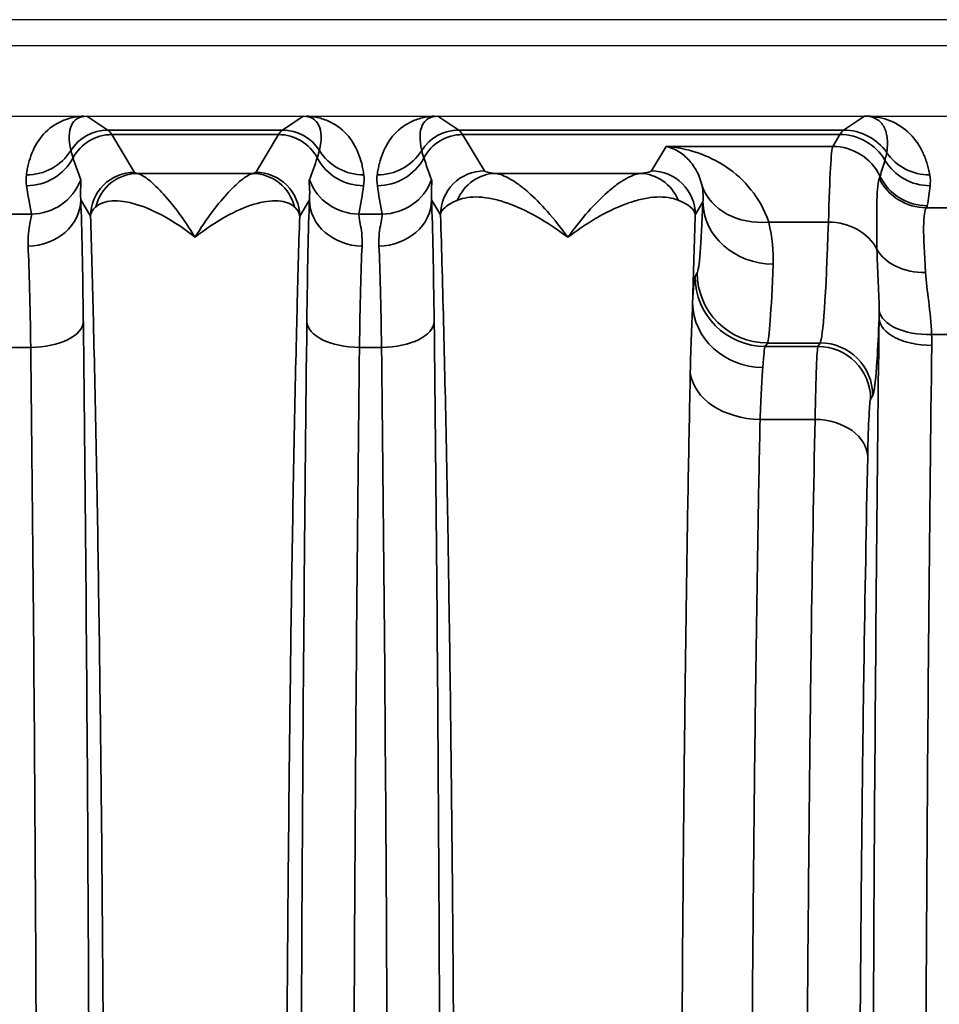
# Model space of a CAD drawing. Header units: millimetres. Extents: x 399 to 6233, y -1870 to 1602.
# Tile 640 of 656: x 5366 to 5376, y 756 to 768. Entities that reach past the tile are written whole.
import ezdxf

# ---------------------------------------------------------------- set-up
doc = ezdxf.new("R2010")
doc.units = ezdxf.units.MM
doc.layers.add('可見 (ISO)', color=7, linetype='Continuous', lineweight=25)
doc.layers.add('窄部可見 (ISO)', color=7, linetype='Continuous', lineweight=35)

msp = doc.modelspace()

# ---------------------------------------------------------------- linework, layer by layer
at = {"layer": '可見 (ISO)'}
for p, q in [((5439.386, 767.579), (5326.386, 767.579)), ((5435.136, 767.279), (5330.636, 767.279)), ((5330.636, 766.479), (5435.136, 766.479)), ((5374.877, 765.829), (5374.877, 765.829)), ((5374.051, 761.579), (5374.051, 761.579))]:
    msp.add_line(p, q, dxfattribs=at)
for points, knots in [([(5366.367, 766.479), (5366.374, 766.479), (5366.381, 766.479), (5366.388, 766.479), (5366.394, 766.479), (5366.399, 766.479), (5366.403, 766.479)], [0.00000000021, 0.00000000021, 0.00000000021, 0.00000000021, 0.00002113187, 0.00002113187, 0.00002113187, 0.0000394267, 0.0000394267, 0.0000394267, 0.0000394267]), ([(5368.869, 766.479), (5368.873, 766.479), (5368.878, 766.479), (5368.884, 766.479), (5368.89, 766.479), (5368.898, 766.479), (5368.905, 766.479)], [-0.00000491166, -0.00000491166, -0.00000491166, -0.00000491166, 0.00001268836, 0.00001268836, 0.00001268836, 0.00003478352, 0.00003478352, 0.00003478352, 0.00003478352]), ([(5370.367, 766.479), (5370.374, 766.479), (5370.381, 766.479), (5370.388, 766.479), (5370.394, 766.479), (5370.399, 766.479), (5370.403, 766.479)], [0.00000000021, 0.00000000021, 0.00000000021, 0.00000000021, 0.00002113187, 0.00002113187, 0.00002113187, 0.0000394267, 0.0000394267, 0.0000394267, 0.0000394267]), ([(5375.269, 766.479), (5375.269, 766.479), (5375.269, 766.479), (5375.269, 766.479), (5375.27, 766.479), (5375.27, 766.479), (5375.27, 766.479), (5375.27, 766.479), (5375.273, 766.479), (5375.28, 766.479), (5375.283, 766.479), (5375.293, 766.479), (5375.3, 766.479), (5375.307, 766.479)], [-0.00514611, -0.00514611, -0.00514611, -0.00514611, -0.004810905, -0.004810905, -0.004628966, -0.004628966, -0.004600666, -0.004600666, -0.003063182, -0.003063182, -0.002040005, -0.002040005, 0, 0, 0, 0])]:
    msp.add_open_spline(points, degree=3, knots=knots, dxfattribs=at)
at = {"layer": '窄部可見 (ISO)'}
for p, q in [((5366.403, 766.479), (5366.642, 766.32)), ((5368.631, 766.32), (5368.869, 766.479)), ((5370.403, 766.479), (5370.642, 766.32)), ((5375.031, 766.32), (5375.269, 766.479)), ((5366.642, 766.32), (5368.631, 766.32)), ((5370.642, 766.32), (5375.031, 766.32)), ((5368.587, 766.268), (5366.686, 766.268)), ((5366.686, 766.268), (5366.944, 765.838)), ((5368.329, 765.838), (5368.587, 766.268)), ((5374.987, 766.268), (5370.686, 766.268)), ((5370.686, 766.268), (5370.934, 765.855)), ((5374.906, 766.133), (5374.987, 766.268)), ((5372.839, 765.855), (5373.006, 766.133)), ((5373.006, 766.133), (5374.906, 766.133)), ((5366.98, 765.825), (5368.293, 765.825)), ((5371.064, 765.825), (5372.708, 765.825)), ((5366.444, 765.338), (5366.332, 765.524)), ((5368.94, 765.524), (5368.829, 765.338)), ((5370.434, 765.355), (5370.332, 765.524)), ((5373.426, 765.501), (5373.339, 765.355)), ((5375.974, 765.434), (5376.263, 765.434)), ((5365.502, 765.363), (5365.77, 765.363)), ((5369.502, 765.363), (5369.77, 765.363)), ((5374.176, 765.271), (5374.857, 765.271)), ((5373.337, 764.652), (5373.362, 764.692)), ((5373.309, 764.351), (5373.309, 764.349)), ((5376.236, 763.988), (5376.034, 763.988)), ((5365.762, 763.841), (5365.51, 763.841)), ((5369.762, 763.841), (5369.51, 763.841)), ((5374.161, 763.892), (5374.137, 763.852)), ((5374.137, 763.852), (5374.738, 763.852)), ((5374.762, 763.892), (5374.161, 763.892)), ((5374.738, 763.852), (5374.762, 763.892)), ((5375.362, 763.293), (5375.338, 763.253)), ((5374.705, 763.021), (5374.078, 763.021)), ((5374.036, 760.579), (5374.036, 760.579))]:
    msp.add_line(p, q, dxfattribs=at)
for centre, major_axis, ratio, start_param, end_param in [((5366.917, 765.636), (0.641, -0.802), 0.399262, 2.832426, 3.839089), ((5368.356, 765.636), (-0.641, -0.802), 0.399262, 2.444096, 3.45076), ((5370.917, 765.636), (0.641, -0.802), 0.399262, 2.832426, 3.839089), ((5366.642, 765.82), (0.277, 0.416), 0.999683, 0.588111, 1.594775), ((5366.613, 666.286), (0, 100.043), 0.020838, 6.248286, 6.269226), ((5368.66, 666.286), (0, 100.043), 0.020838, 0.01396, 0.034899), ((5368.631, 765.82), (0.277, -0.416), 0.999683, 1.546818, 2.553481), ((5370.642, 765.82), (0.277, 0.416), 0.999683, 0.588111, 1.594775), ((5370.613, 666.286), (0, 100.043), 0.020838, 6.248286, 6.269226), ((5375.06, 666.286), (0, 100.043), 0.020817, 0.01396, 0.034899), ((5375.031, 765.72), (-0.333, 0.499), 0.999683, 4.734949, 5.695074), ((5366.686, 765.769), (0.429, 0.257), 0.999172, 1.030857, 2.112865), ((5368.587, 765.769), (0.429, -0.257), 0.999172, 1.028727, 2.110736), ((5370.686, 765.769), (0.429, 0.257), 0.999172, 1.030857, 2.112865), ((5374.987, 765.669), (-0.515, 0.309), 0.999172, 4.221065, 5.252328), ((5365.713, 766.407), (-0.595, 0.075), 0.998245, 1.696485, 2.702846), ((5369.56, 766.407), (-0.595, -0.075), 0.998245, 0.438747, 1.445107), ((5369.713, 766.407), (-0.595, 0.075), 0.998245, 1.696485, 2.702846), ((5374.904, 762.019), (-0.005, -4.117), 0.020059, 3.179659, 3.801677), ((5374.906, 765.533), (-0.515, 0.309), 0.999172, 4.133206, 5.252328), ((5365.715, 766.284), (-0.594, -0.083), 0.998238, 1.431986, 2.513646), ((5367.139, 765.013), (1.006, -2.097), 0.194686, 4.130256, 4.260833), ((5368.134, 765.013), (-1.006, -2.097), 0.194686, 2.022352, 2.15293), ((5369.558, 766.284), (-0.594, 0.083), 0.998238, 0.627947, 1.709607), ((5369.715, 766.284), (-0.594, -0.083), 0.998238, 1.431986, 2.513646), ((5371.139, 765.013), (1.006, -2.097), 0.194686, 4.130256, 4.260833), ((2515.516, 768.538), (2860.258, -0.716), 0.046839, 6.268046, 6.269403), ((5376.016, 766.284), (-0.596, 0.067), 0.99825, 0.651925, 1.682859), ((5376.013, 766.407), (-0.591, -0.105), 0.998218, 0.435215, 1.395105), ((5365.77, 765.962), (-0.588, -0.12), 0.998201, 1.369933, 2.582126), ((5366.98, 765.326), (0.093, 0.491), 0.982993, 0.191203, 1.520008), ((5368.293, 765.326), (-0.093, 0.491), 0.982993, 4.763177, 6.091983), ((5369.502, 765.962), (-0.588, 0.12), 0.998201, 0.559467, 1.77166), ((5369.77, 765.962), (-0.588, -0.12), 0.998201, 1.369933, 2.582126), ((5371.064, 765.326), (0.055, 0.497), 0.952368, 0.114694, 1.274926), ((5372.708, 765.326), (-0.055, 0.497), 0.952368, 5.00826, 6.168491), ((5371.275, 758.195), (4.172, 7.61), 0.009939, 6.191319, 6.234418), ((5375.974, 766.033), (-0.462, 0.383), 0.997094, 1.147203, 2.260656), ((5375.985, 766.056), (-0.593, 0.094), 0.998229, 0.609389, 1.728149), ((5366.491, 764.93), (-0.587, 1.898), 0.297416, 1.071506, 1.249581), ((5368.781, 764.93), (0.587, 1.898), 0.297416, 5.033605, 5.211679), ((5370.491, 764.93), (-0.587, 1.898), 0.297416, 1.071506, 1.249581), ((5374.176, 765.933), (-0.77, -0.217), 0.816863, 0.053432, 1.344647), ((5375.141, 764.796), (0.629, 2.073), 0.310752, 5.129309, 5.247414), ((5365.732, 765.524), (0.6, 0.023), 0.876399, 4.678969, 6.239685), ((5366.306, 762.847), (0.007, -3.096), 0.02085, 2.000085, 2.615317), ((5368.966, 762.847), (-0.007, -3.096), 0.02085, 3.667868, 4.283101), ((5369.54, 765.524), (-0.6, 0.023), 0.876399, 0.0435, 1.604216), ((5369.732, 765.524), (0.6, 0.023), 0.876399, 4.678969, 6.239685), ((5370.306, 762.847), (0.007, -3.096), 0.02085, 2.000085, 2.615317), ((5370.58, 765.212), (2.759, 0.137), 0.182371, 0.013517, 0.3684), ((5367.448, 765.324), (1.005, -0.004), 0.337804, 2.79924, 3.112734), ((5373.364, 770.46), (0.008, 5.773), 0.02317, 3.180307, 3.678781), ((5374.226, 765.501), (-0.799, 0.032), 0.886923, 0.045354, 1.606482), ((5365.915, 765.462), (10.07, 0), 0.058758, 6.234735, 6.273976), ((5373.363, 763.307), (0.086, 4.032), 0.019512, 1.038478, 1.309454), ((5374.756, 771.891), (0, -8.003), 0.022512, 0.034888, 0.596845), ((5374.857, 764.775), (-0.6, 0.018), 0.826915, 3.562919, 4.737867), ((5365.706, 762.767), (-0.007, 2.58), 0.02502, 5.141663, 5.756891), ((5369.566, 762.767), (0.007, 2.58), 0.02502, 0.526295, 1.141522), ((5369.706, 762.767), (-0.007, 2.58), 0.02502, 5.141663, 5.756891), ((5375.964, 765.147), (-0.599, -0.031), 0.751758, 0.356231, 1.532192), ((5374.164, 770.302), (-0.008, -6.414), 0.020853, 0.038708, 0.537182), ((5373.336, 761.658), (-0.004, -2.996), 0.02341, 3.180705, 3.595461), ((5374.137, 764.652), (-0.686, 0.412), 0.999172, 0.54067, 2.110736), ((5374.161, 764.692), (-0.686, 0.412), 0.999172, 0.54067, 2.110736), ((5374.109, 764.349), (-0.799, 0.04), 0.919539, 0.054965, 1.616528), ((5376.035, 764.171), (-0.6, 0.007), 0.511389, 0.024373, 1.577171), ((5376.034, 764.298), (-0.6, -0.017), 0.516223, 0.059539, 1.556187), ((5365.762, 764.136), (0.6, 0.007), 0.49083, 4.706597, 6.259146), ((5369.51, 764.136), (-0.6, 0.007), 0.49083, 0.024039, 1.576589), ((5369.762, 764.136), (0.6, 0.007), 0.49083, 4.706597, 6.259146), ((5369.996, 751.079), (0, 26), 0.02143, 1.057724, 1.570796), ((5374.136, 761.489), (0.004, 2.365), 0.029651, 0.03913, 0.455221), ((5374.738, 763.253), (-0.515, 0.309), 0.999172, 3.682263, 5.252328), ((5374.762, 763.293), (-0.515, 0.309), 0.999172, 3.682263, 5.252328), ((5376.496, 751.079), (0, 25), 0.02145, 1.033962, 1.570796), ((5374.078, 763.599), (-0.8, 0.016), 0.722346, 0.106398, 1.585337), ((5374.705, 762.588), (0.6, -0.013), 0.722333, 0.030288, 1.586603)]:
    msp.add_ellipse(centre, major_axis=major_axis, ratio=ratio, start_param=start_param, end_param=end_param, dxfattribs=at)
for points, knots in [([(5365.713, 765.808), (5365.715, 765.831), (5365.719, 765.854), (5365.723, 765.875), (5365.727, 765.896), (5365.731, 765.917), (5365.737, 765.937), (5365.747, 765.978), (5365.76, 766.018), (5365.776, 766.057), (5365.808, 766.137), (5365.853, 766.211), (5365.909, 766.273), (5365.969, 766.338), (5366.042, 766.39), (5366.123, 766.425), (5366.167, 766.444), (5366.212, 766.457), (5366.259, 766.466), (5366.295, 766.473), (5366.331, 766.477), (5366.367, 766.479)], [5.2774615, 5.2774615, 5.2774615, 5.2774615, 5.3361469, 5.3361469, 5.3361469, 5.3948827, 5.3948827, 5.3948827, 5.5128985, 5.5128985, 5.5128985, 5.7541006, 5.7541006, 5.7541006, 6.0094082, 6.0094082, 6.0094082, 6.1463346, 6.1463346, 6.1463346, 6.2510171, 6.2510171, 6.2510171, 6.2510171]), ([(5368.905, 766.479), (5368.941, 766.477), (5368.978, 766.473), (5369.013, 766.466), (5369.06, 766.457), (5369.106, 766.444), (5369.149, 766.425), (5369.23, 766.39), (5369.303, 766.338), (5369.363, 766.273), (5369.42, 766.211), (5369.464, 766.137), (5369.497, 766.057), (5369.512, 766.018), (5369.525, 765.978), (5369.536, 765.937), (5369.541, 765.917), (5369.545, 765.896), (5369.549, 765.875), (5369.553, 765.854), (5369.557, 765.831), (5369.56, 765.808)], [0.0321682, 0.0321682, 0.0321682, 0.0321682, 0.1368507, 0.1368507, 0.1368507, 0.2737771, 0.2737771, 0.2737771, 0.5290847, 0.5290847, 0.5290847, 0.7702868, 0.7702868, 0.7702868, 0.8883026, 0.8883026, 0.8883026, 0.9470384, 0.9470384, 0.9470384, 1.0057239, 1.0057239, 1.0057239, 1.0057239]), ([(5369.713, 765.808), (5369.715, 765.831), (5369.719, 765.854), (5369.723, 765.875), (5369.727, 765.896), (5369.731, 765.917), (5369.737, 765.937), (5369.747, 765.978), (5369.76, 766.018), (5369.776, 766.057), (5369.808, 766.137), (5369.853, 766.211), (5369.909, 766.273), (5369.969, 766.338), (5370.042, 766.39), (5370.123, 766.425), (5370.167, 766.444), (5370.212, 766.457), (5370.259, 766.466), (5370.295, 766.473), (5370.331, 766.477), (5370.367, 766.479)], [5.2774615, 5.2774615, 5.2774615, 5.2774615, 5.3361469, 5.3361469, 5.3361469, 5.3948827, 5.3948827, 5.3948827, 5.5128985, 5.5128985, 5.5128985, 5.7541006, 5.7541006, 5.7541006, 6.0094082, 6.0094082, 6.0094082, 6.1463346, 6.1463346, 6.1463346, 6.2510171, 6.2510171, 6.2510171, 6.2510171]), ([(5375.522, 766.063), (5375.524, 766.077), (5375.526, 766.091), (5375.527, 766.104), (5375.528, 766.117), (5375.529, 766.13), (5375.529, 766.143), (5375.531, 766.168), (5375.53, 766.194), (5375.528, 766.218), (5375.524, 766.268), (5375.512, 766.314), (5375.492, 766.352), (5375.472, 766.393), (5375.442, 766.424), (5375.405, 766.445), (5375.366, 766.468), (5375.32, 766.479), (5375.269, 766.479)], [2.1824074, 2.1824074, 2.1824074, 2.1824074, 2.2369219, 2.2369219, 2.2369219, 2.2918591, 2.2918591, 2.2918591, 2.4032229, 2.4032229, 2.4032229, 2.6337552, 2.6337552, 2.6337552, 2.879414, 2.879414, 2.879414, 3.1424948, 3.1424948, 3.1424948, 3.1424948]), ([(5375.307, 766.479), (5375.394, 766.475), (5375.481, 766.458), (5375.561, 766.426), (5375.646, 766.392), (5375.723, 766.341), (5375.788, 766.275), (5375.849, 766.214), (5375.899, 766.14), (5375.936, 766.058), (5375.955, 766.019), (5375.97, 765.978), (5375.983, 765.936), (5375.989, 765.915), (5375.995, 765.894), (5376, 765.873), (5376.005, 765.852), (5376.009, 765.831), (5376.013, 765.808)], [3.1723513, 3.1723513, 3.1723513, 3.1723513, 3.4034885, 3.4034885, 3.4034885, 3.6496995, 3.6496995, 3.6496995, 3.8803063, 3.8803063, 3.8803063, 3.9915494, 3.9915494, 3.9915494, 4.0463878, 4.0463878, 4.0463878, 4.1007779, 4.1007779, 4.1007779, 4.1007779]), ([(5366.219, 766.087), (5366.222, 766.075), (5366.225, 766.063), (5366.229, 766.05), (5366.234, 766.035), (5366.239, 766.02), (5366.244, 766.003)], [0, 0, 0, 0, 0.001000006, 0.001000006, 0.001000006, 0.00208995, 0.00208995, 0.00208995, 0.00208995]), ([(5369.028, 766.003), (5369.033, 766.018), (5369.038, 766.033), (5369.042, 766.046), (5369.046, 766.061), (5369.05, 766.074), (5369.053, 766.087)], [0, 0, 0, 0, 0.001000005, 0.001000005, 0.001000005, 0.002089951, 0.002089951, 0.002089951, 0.002089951]), ([(5370.219, 766.087), (5370.222, 766.075), (5370.225, 766.063), (5370.229, 766.05), (5370.234, 766.035), (5370.239, 766.02), (5370.244, 766.003)], [0, 0, 0, 0, 0.001000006, 0.001000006, 0.001000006, 0.00208995, 0.00208995, 0.00208995, 0.00208995]), ([(5373.006, 766.133), (5373.242, 766.117), (5373.481, 766.041), (5373.69, 765.9), (5373.691, 765.899), (5373.693, 765.898), (5373.694, 765.897), (5373.797, 765.828), (5373.892, 765.743), (5373.974, 765.64), (5374.058, 765.536), (5374.129, 765.413), (5374.176, 765.271)], [-0.000014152, -0.000014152, -0.000014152, -0.000014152, 0.001513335, 0.001513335, 0.001513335, 0.00152394, 0.00152394, 0.00152394, 0.002277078, 0.002277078, 0.002277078, 0.003040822, 0.003040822, 0.003040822, 0.003040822]), ([(5373.416, 765.683), (5373.402, 765.751), (5373.378, 765.811), (5373.35, 765.861), (5373.321, 765.914), (5373.287, 765.957), (5373.25, 765.994), (5373.249, 765.995), (5373.248, 765.997), (5373.247, 765.998), (5373.173, 766.071), (5373.089, 766.115), (5373.006, 766.133)], [0, 0, 0, 0, 0.000760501, 0.000760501, 0.000760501, 0.00154208, 0.00154208, 0.00154208, 0.001566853, 0.001566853, 0.001566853, 0.003133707, 0.003133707, 0.003133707, 0.003133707]), ([(5375.502, 765.976), (5375.507, 765.995), (5375.512, 766.013), (5375.516, 766.029), (5375.518, 766.041), (5375.52, 766.053), (5375.522, 766.063)], [0, 0, 0, 0, 0.001200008, 0.001200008, 0.001200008, 0.002089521, 0.002089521, 0.002089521, 0.002089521]), ([(5370.434, 765.355), (5370.434, 765.486), (5370.488, 765.616), (5370.58, 765.708), (5370.673, 765.801), (5370.803, 765.855), (5370.934, 765.855)], [0, 0, 0, 0, 0.5, 0.5, 0.5, 1, 1, 1, 1]), ([(5373.339, 765.355), (5373.339, 765.486), (5373.285, 765.616), (5373.192, 765.708), (5373.1, 765.801), (5372.97, 765.855), (5372.839, 765.855)], [0, 0, 0, 0, 0.5, 0.5, 0.5, 1, 1, 1, 1]), ([(5366.332, 765.752), (5366.336, 765.741), (5366.335, 765.716), (5366.333, 765.679), (5366.333, 765.678), (5366.333, 765.677), (5366.333, 765.676), (5366.331, 765.639), (5366.327, 765.589), (5366.332, 765.524)], [0, 0, 0, 0, 0.000774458, 0.000774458, 0.000774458, 0.000793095, 0.000793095, 0.000793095, 0.001548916, 0.001548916, 0.001548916, 0.001548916]), ([(5366.444, 765.338), (5366.444, 765.469), (5366.498, 765.599), (5366.59, 765.692), (5366.683, 765.784), (5366.813, 765.838), (5366.944, 765.838)], [0, 0, 0, 0, 0.5, 0.5, 0.5, 1, 1, 1, 1]), ([(5366.98, 765.825), (5367.007, 765.819), (5367.046, 765.797), (5367.094, 765.762), (5367.141, 765.726), (5367.196, 765.675), (5367.254, 765.613), (5367.313, 765.551), (5367.375, 765.476), (5367.439, 765.39), (5367.503, 765.304), (5367.57, 765.205), (5367.636, 765.097)], [0, 0, 0, 0, 0.000534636, 0.000534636, 0.000534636, 0.001069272, 0.001069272, 0.001069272, 0.001603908, 0.001603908, 0.001603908, 0.002138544, 0.002138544, 0.002138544, 0.002138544]), ([(5367.636, 765.097), (5367.769, 765.315), (5367.901, 765.488), (5368.077, 765.675), (5368.132, 765.726), (5368.226, 765.797), (5368.266, 765.819), (5368.293, 765.825)], [-0.000011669, -0.000011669, -0.000011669, -0.000011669, 0.001066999, 0.001066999, 0.001606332, 0.001606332, 0.002145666, 0.002145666, 0.002145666, 0.002145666]), ([(5368.329, 765.838), (5368.46, 765.838), (5368.59, 765.784), (5368.682, 765.692), (5368.775, 765.599), (5368.829, 765.469), (5368.829, 765.338)], [0, 0, 0, 0, 0.5, 0.5, 0.5, 1, 1, 1, 1]), ([(5368.94, 765.524), (5368.945, 765.589), (5368.942, 765.639), (5368.939, 765.677), (5368.939, 765.677), (5368.939, 765.678), (5368.939, 765.679), (5368.937, 765.716), (5368.936, 765.741), (5368.94, 765.752)], [0, 0, 0, 0, 0.000759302, 0.000759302, 0.000759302, 0.000774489, 0.000774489, 0.000774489, 0.001548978, 0.001548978, 0.001548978, 0.001548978]), ([(5370.332, 765.752), (5370.336, 765.741), (5370.335, 765.716), (5370.333, 765.679), (5370.333, 765.678), (5370.333, 765.677), (5370.333, 765.676), (5370.331, 765.639), (5370.327, 765.589), (5370.332, 765.524)], [0, 0, 0, 0, 0.000774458, 0.000774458, 0.000774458, 0.000793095, 0.000793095, 0.000793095, 0.001548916, 0.001548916, 0.001548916, 0.001548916]), ([(5371.064, 765.825), (5371.111, 765.819), (5371.167, 765.798), (5371.229, 765.762), (5371.26, 765.745), (5371.292, 765.723), (5371.326, 765.698), (5371.36, 765.674), (5371.395, 765.646), (5371.431, 765.614), (5371.502, 765.552), (5371.577, 765.477), (5371.654, 765.39), (5371.73, 765.304), (5371.809, 765.204), (5371.886, 765.097)], [0, 0, 0, 0, 0.000545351, 0.000545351, 0.000545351, 0.000818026, 0.000818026, 0.000818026, 0.001090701, 0.001090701, 0.001090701, 0.001636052, 0.001636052, 0.001636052, 0.002181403, 0.002181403, 0.002181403, 0.002181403]), ([(5371.886, 765.097), (5372.041, 765.313), (5372.197, 765.487), (5372.339, 765.612), (5372.376, 765.644), (5372.412, 765.673), (5372.446, 765.699), (5372.48, 765.723), (5372.513, 765.745), (5372.544, 765.762), (5372.605, 765.798), (5372.661, 765.819), (5372.708, 765.825)], [-0.00001167, -0.00001167, -0.00001167, -0.00001167, 0.001084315, 0.001084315, 0.001084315, 0.001367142, 0.001367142, 0.001367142, 0.001642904, 0.001642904, 0.001642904, 0.002194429, 0.002194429, 0.002194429, 0.002194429]), ([(5375.411, 764.961), (5375.407, 765.19), (5375.406, 765.378), (5375.41, 765.515), (5375.414, 765.651), (5375.423, 765.738), (5375.436, 765.77)], [0.001060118, 0.001060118, 0.001060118, 0.001060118, 0.002188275, 0.002188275, 0.002188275, 0.003316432, 0.003316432, 0.003316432, 0.003316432]), ([(5367.636, 765.097), (5367.401, 765.285), (5367.168, 765.413), (5366.965, 765.473), (5366.761, 765.534), (5366.59, 765.525), (5366.502, 765.442)], [-0.00001122, -0.00001122, -0.00001122, -0.00001122, 0.001104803, 0.001104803, 0.001104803, 0.002220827, 0.002220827, 0.002220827, 0.002220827]), ([(5368.77, 765.442), (5368.726, 765.484), (5368.661, 765.507), (5368.582, 765.512), (5368.503, 765.517), (5368.409, 765.504), (5368.308, 765.474), (5368.107, 765.414), (5367.872, 765.285), (5367.636, 765.097)], [0, 0, 0, 0, 0.000558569, 0.000558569, 0.000558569, 0.001117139, 0.001117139, 0.001117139, 0.002234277, 0.002234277, 0.002234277, 0.002234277]), ([(5370.627, 765.52), (5370.564, 765.494), (5370.518, 765.467), (5370.486, 765.439), (5370.454, 765.412), (5370.437, 765.383), (5370.434, 765.355)], [0, 0, 0, 0, 0.000505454, 0.000505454, 0.000505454, 0.00101089, 0.00101089, 0.00101089, 0.00101089]), ([(5371.886, 765.097), (5371.646, 765.282), (5371.407, 765.416), (5371.189, 765.49), (5371.187, 765.491), (5371.185, 765.492), (5371.182, 765.492), (5371.127, 765.511), (5371.074, 765.526), (5371.022, 765.536), (5370.971, 765.547), (5370.921, 765.553), (5370.875, 765.556), (5370.781, 765.561), (5370.698, 765.549), (5370.627, 765.52)], [-0.000011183, -0.000011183, -0.000011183, -0.000011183, 0.001103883, 0.001103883, 0.001103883, 0.00111608, 0.00111608, 0.00111608, 0.001397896, 0.001397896, 0.001397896, 0.001679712, 0.001679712, 0.001679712, 0.002243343, 0.002243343, 0.002243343, 0.002243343]), ([(5373.145, 765.52), (5373.075, 765.549), (5372.991, 765.561), (5372.898, 765.556), (5372.851, 765.554), (5372.802, 765.547), (5372.751, 765.536), (5372.699, 765.526), (5372.646, 765.511), (5372.591, 765.493), (5372.588, 765.492), (5372.586, 765.491), (5372.583, 765.49), (5372.475, 765.453), (5372.363, 765.402), (5372.247, 765.337), (5372.188, 765.304), (5372.128, 765.267), (5372.068, 765.227), (5372.007, 765.187), (5371.946, 765.143), (5371.886, 765.097)], [0, 0, 0, 0, 0.000553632, 0.000553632, 0.000553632, 0.000830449, 0.000830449, 0.000830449, 0.001107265, 0.001107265, 0.001107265, 0.001120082, 0.001120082, 0.001120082, 0.001660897, 0.001660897, 0.001660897, 0.001937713, 0.001937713, 0.001937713, 0.00221453, 0.00221453, 0.00221453, 0.00221453]), ([(5368.829, 765.338), (5368.828, 765.339), (5368.828, 765.342), (5368.828, 765.344), (5368.828, 765.346), (5368.827, 765.349), (5368.827, 765.351), (5368.826, 765.355), (5368.825, 765.36), (5368.824, 765.364), (5368.821, 765.373), (5368.817, 765.381), (5368.812, 765.39), (5368.805, 765.403), (5368.796, 765.416), (5368.784, 765.429), (5368.779, 765.433), (5368.775, 765.438), (5368.77, 765.442)], [-0.00000006, -0.00000006, -0.00000006, -0.00000006, 0.0000257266, 0.0000257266, 0.0000257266, 0.0000544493, 0.0000544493, 0.0000544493, 0.000111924, 0.000111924, 0.000111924, 0.0002271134, 0.0002271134, 0.0002271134, 0.0003995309, 0.0003995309, 0.0003995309, 0.0004594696, 0.0004594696, 0.0004594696, 0.0004594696]), ([(5375.974, 765.434), (5375.954, 765.414), (5375.944, 765.339), (5375.942, 765.089), (5375.951, 764.912), (5375.964, 764.696)], [0, 0, 0, 0, 0.00099613, 0.00099613, 0.001992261, 0.001992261, 0.001992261, 0.001992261]), ([(5365.732, 764.998), (5365.728, 765.106), (5365.741, 765.189), (5365.764, 765.312), (5365.773, 765.35), (5365.77, 765.363)], [0, 0, 0, 0, 0.000661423, 0.000661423, 0.001322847, 0.001322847, 0.001322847, 0.001322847]), ([(5366.444, 736.819), (5366.455, 737.166), (5366.465, 737.539), (5366.475, 737.928), (5366.476, 737.991), (5366.478, 738.055), (5366.479, 738.121), (5366.491, 738.585), (5366.501, 739.081), (5366.511, 739.599), (5366.521, 740.118), (5366.53, 740.662), (5366.538, 741.232), (5366.547, 741.801), (5366.554, 742.399), (5366.561, 743.015), (5366.564, 743.276), (5366.567, 743.54), (5366.57, 743.807), (5366.573, 744.171), (5366.576, 744.54), (5366.579, 744.916), (5366.585, 745.567), (5366.589, 746.237), (5366.593, 746.922), (5366.6, 748.292), (5366.603, 749.678), (5366.603, 751.079), (5366.603, 752.48), (5366.6, 753.865), (5366.593, 755.236), (5366.587, 756.316), (5366.579, 757.355), (5366.57, 758.351), (5366.567, 758.618), (5366.564, 758.882), (5366.561, 759.142), (5366.554, 759.759), (5366.547, 760.356), (5366.538, 760.926), (5366.53, 761.495), (5366.521, 762.039), (5366.511, 762.558), (5366.501, 763.077), (5366.491, 763.573), (5366.479, 764.037), (5366.478, 764.102), (5366.476, 764.166), (5366.475, 764.23), (5366.465, 764.618), (5366.455, 764.991), (5366.444, 765.338)], [0.0267397, 0.0267397, 0.0267397, 0.0267397, 0.0775919, 0.0775919, 0.0775919, 0.0858976, 0.0858976, 0.0858976, 0.1450554, 0.1450554, 0.1450554, 0.2042133, 0.2042133, 0.2042133, 0.2633711, 0.2633711, 0.2633711, 0.2884173, 0.2884173, 0.2884173, 0.322529, 0.322529, 0.322529, 0.3816868, 0.3816868, 0.3816868, 0.5, 0.5, 0.5, 0.6183182, 0.6183182, 0.6183182, 0.7115983, 0.7115983, 0.7115983, 0.7366339, 0.7366339, 0.7366339, 0.7957918, 0.7957918, 0.7957918, 0.8549496, 0.8549496, 0.8549496, 0.9141075, 0.9141075, 0.9141075, 0.9224155, 0.9224155, 0.9224155, 0.9732653, 0.9732653, 0.9732653, 0.9732653]), ([(5368.829, 765.338), (5368.818, 764.992), (5368.807, 764.618), (5368.798, 764.23), (5368.796, 764.166), (5368.795, 764.102), (5368.793, 764.037), (5368.782, 763.573), (5368.771, 763.077), (5368.761, 762.558), (5368.752, 762.039), (5368.742, 761.495), (5368.734, 760.926), (5368.726, 760.356), (5368.718, 759.759), (5368.711, 759.143), (5368.708, 758.882), (5368.705, 758.618), (5368.703, 758.351), (5368.699, 757.987), (5368.696, 757.617), (5368.693, 757.242), (5368.688, 756.59), (5368.683, 755.92), (5368.68, 755.235), (5368.672, 753.866), (5368.669, 752.48), (5368.669, 751.079), (5368.669, 749.678), (5368.672, 748.292), (5368.68, 746.922), (5368.685, 745.842), (5368.693, 744.802), (5368.703, 743.807), (5368.705, 743.54), (5368.708, 743.276), (5368.711, 743.015), (5368.718, 742.399), (5368.726, 741.801), (5368.734, 741.232), (5368.742, 740.662), (5368.752, 740.118), (5368.761, 739.6), (5368.771, 739.081), (5368.782, 738.585), (5368.793, 738.121), (5368.795, 738.055), (5368.796, 737.991), (5368.798, 737.928), (5368.807, 737.539), (5368.818, 737.166), (5368.829, 736.819)], [0.0267397, 0.0267397, 0.0267397, 0.0267397, 0.0775919, 0.0775919, 0.0775919, 0.0858976, 0.0858976, 0.0858976, 0.1450554, 0.1450554, 0.1450554, 0.2042133, 0.2042133, 0.2042133, 0.2633711, 0.2633711, 0.2633711, 0.2884173, 0.2884173, 0.2884173, 0.322529, 0.322529, 0.322529, 0.3816868, 0.3816868, 0.3816868, 0.5, 0.5, 0.5, 0.6183182, 0.6183182, 0.6183182, 0.7115983, 0.7115983, 0.7115983, 0.7366339, 0.7366339, 0.7366339, 0.7957918, 0.7957918, 0.7957918, 0.8549496, 0.8549496, 0.8549496, 0.9141075, 0.9141075, 0.9141075, 0.9224155, 0.9224155, 0.9224155, 0.9732653, 0.9732653, 0.9732653, 0.9732653]), ([(5369.502, 765.363), (5369.499, 765.35), (5369.508, 765.313), (5369.531, 765.191), (5369.545, 765.106), (5369.54, 764.998)], [0, 0, 0, 0, 0.000661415, 0.000661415, 0.001322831, 0.001322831, 0.001322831, 0.001322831]), ([(5369.732, 764.998), (5369.728, 765.106), (5369.741, 765.189), (5369.764, 765.312), (5369.773, 765.35), (5369.77, 765.363)], [0, 0, 0, 0, 0.000661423, 0.000661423, 0.001322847, 0.001322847, 0.001322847, 0.001322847]), ([(5370.434, 736.802), (5370.447, 737.206), (5370.46, 737.654), (5370.471, 738.114), (5370.482, 738.553), (5370.493, 739.03), (5370.503, 739.533), (5370.52, 740.436), (5370.536, 741.431), (5370.549, 742.518), (5370.55, 742.596), (5370.551, 742.671), (5370.552, 742.748), (5370.557, 743.128), (5370.561, 743.516), (5370.565, 743.911), (5370.568, 744.23), (5370.571, 744.554), (5370.574, 744.883), (5370.579, 745.536), (5370.584, 746.209), (5370.587, 746.898), (5370.595, 748.275), (5370.598, 749.669), (5370.598, 751.079), (5370.598, 752.489), (5370.595, 753.884), (5370.587, 755.262), (5370.582, 756.297), (5370.574, 757.293), (5370.565, 758.247), (5370.562, 758.563), (5370.558, 758.875), (5370.555, 759.182), (5370.548, 759.799), (5370.54, 760.393), (5370.531, 760.962), (5370.527, 761.246), (5370.523, 761.525), (5370.518, 761.797), (5370.513, 762.069), (5370.508, 762.339), (5370.503, 762.6), (5370.493, 763.112), (5370.482, 763.597), (5370.471, 764.042), (5370.46, 764.503), (5370.447, 764.951), (5370.434, 765.355)], [0.0274153, 0.0274153, 0.0274153, 0.0274153, 0.0879048, 0.0879048, 0.0879048, 0.1455713, 0.1455713, 0.1455713, 0.2489578, 0.2489578, 0.2489578, 0.2563426, 0.2563426, 0.2563426, 0.2930805, 0.2930805, 0.2930805, 0.3228054, 0.3228054, 0.3228054, 0.3818834, 0.3818834, 0.3818834, 0.5, 0.5, 0.5, 0.6181954, 0.6181954, 0.6181954, 0.7069321, 0.7069321, 0.7069321, 0.7363514, 0.7363514, 0.7363514, 0.7954295, 0.7954295, 0.7954295, 0.8249685, 0.8249685, 0.8249685, 0.8545075, 0.8545075, 0.8545075, 0.9124828, 0.9124828, 0.9124828, 0.9726635, 0.9726635, 0.9726635, 0.9726635]), ([(5373.282, 763.554), (5373.285, 763.71), (5373.29, 763.854), (5373.295, 763.987), (5373.3, 764.12), (5373.305, 764.241), (5373.309, 764.349)], [0, 0, 0, 0, 0.000680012, 0.000680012, 0.000680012, 0.001360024, 0.001360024, 0.001360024, 0.001360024]), ([(5375.36, 751.079), (5375.36, 753.369), (5375.366, 755.66), (5375.379, 757.868), (5375.392, 760.077), (5375.411, 762.203), (5375.435, 764.171)], [0, 0, 0, 0, 0.2684172, 0.2684172, 0.2684172, 0.5368345, 0.5368345, 0.5368345, 0.5368345]), ([(5375.435, 764.171), (5375.428, 763.993), (5375.42, 763.84), (5375.412, 763.713), (5375.396, 763.462), (5375.379, 763.321), (5375.362, 763.293)], [1.1135264, 1.1135264, 1.1135264, 1.1135264, 1.2550848, 1.2550848, 1.2550848, 1.5358897, 1.5358897, 1.5358897, 1.5358897]), ([(5366.362, 764.136), (5366.385, 762.154), (5366.403, 760.028), (5366.415, 757.828), (5366.427, 755.628), (5366.434, 753.353), (5366.434, 751.079), (5366.434, 748.804), (5366.427, 746.53), (5366.415, 744.33), (5366.403, 742.129), (5366.385, 740.004), (5366.362, 738.022)], [2.628521, 2.628521, 2.628521, 2.628521, 2.885057, 2.885057, 2.885057, 3.141593, 3.141593, 3.141593, 3.398129, 3.398129, 3.398129, 3.654665, 3.654665, 3.654665, 3.654665]), ([(5368.839, 751.079), (5368.839, 753.353), (5368.845, 755.628), (5368.857, 757.828), (5368.869, 760.028), (5368.887, 762.154), (5368.911, 764.136)], [0, 0, 0, 0, 0.256536, 0.256536, 0.256536, 0.5130721, 0.5130721, 0.5130721, 0.5130721]), ([(5370.362, 764.136), (5370.385, 762.154), (5370.403, 760.028), (5370.415, 757.828), (5370.427, 755.628), (5370.434, 753.353), (5370.434, 751.079), (5370.434, 748.804), (5370.427, 746.53), (5370.415, 744.33), (5370.403, 742.129), (5370.385, 740.004), (5370.362, 738.022)], [2.628521, 2.628521, 2.628521, 2.628521, 2.885057, 2.885057, 2.885057, 3.141593, 3.141593, 3.141593, 3.398129, 3.398129, 3.398129, 3.654665, 3.654665, 3.654665, 3.654665]), ([(5365.762, 738.317), (5365.785, 740.254), (5365.803, 742.331), (5365.828, 746.632), (5365.834, 748.855), (5365.834, 753.302), (5365.828, 755.525), (5365.803, 759.826), (5365.785, 761.904), (5365.762, 763.841)], [2.628521, 2.628521, 2.628521, 2.628521, 2.885057, 2.885057, 3.141593, 3.141593, 3.398129, 3.398129, 3.654665, 3.654665, 3.654665, 3.654665]), ([(5369.762, 738.317), (5369.785, 740.254), (5369.803, 742.331), (5369.828, 746.632), (5369.834, 748.855), (5369.834, 753.302), (5369.828, 755.525), (5369.803, 759.826), (5369.785, 761.904), (5369.762, 763.841)], [2.628521, 2.628521, 2.628521, 2.628521, 2.885057, 2.885057, 3.141593, 3.141593, 3.398129, 3.398129, 3.654665, 3.654665, 3.654665, 3.654665]), ([(5374.109, 763.613), (5374.104, 763.542), (5374.098, 763.457), (5374.087, 763.26), (5374.082, 763.147), (5374.078, 763.021)], [0.000000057, 0.000000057, 0.000000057, 0.000000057, 0.000543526, 0.000543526, 0.001087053, 0.001087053, 0.001087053, 0.001087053]), ([(5373.282, 738.604), (5373.265, 739.404), (5373.25, 740.281), (5373.237, 741.232), (5373.236, 741.239), (5373.236, 741.245), (5373.236, 741.252), (5373.23, 741.725), (5373.223, 742.216), (5373.218, 742.716), (5373.218, 742.723), (5373.218, 742.729), (5373.218, 742.735), (5373.212, 743.237), (5373.207, 743.75), (5373.202, 744.275), (5373.202, 744.28), (5373.202, 744.286), (5373.202, 744.292), (5373.197, 744.818), (5373.193, 745.356), (5373.19, 745.905), (5373.19, 745.91), (5373.19, 745.915), (5373.19, 745.92), (5373.186, 746.471), (5373.183, 747.036), (5373.181, 747.603), (5373.181, 747.607), (5373.181, 747.611), (5373.181, 747.615), (5373.176, 748.757), (5373.173, 749.914), (5373.173, 751.085), (5373.173, 752.259), (5373.176, 753.412), (5373.181, 754.546), (5373.183, 755.112), (5373.186, 755.673), (5373.19, 756.229), (5373.193, 756.785), (5373.197, 757.337), (5373.202, 757.87), (5373.202, 757.874), (5373.202, 757.877), (5373.202, 757.881), (5373.211, 758.944), (5373.223, 759.95), (5373.236, 760.899), (5373.236, 760.903), (5373.236, 760.908), (5373.236, 760.912), (5373.243, 761.384), (5373.25, 761.843), (5373.258, 762.282), (5373.258, 762.287), (5373.258, 762.291), (5373.258, 762.295), (5373.266, 762.734), (5373.274, 763.155), (5373.282, 763.554)], [0, 0, 0, 0, 0.00347114, 0.00347114, 0.00347114, 0.00349482, 0.00349482, 0.00349482, 0.00522004, 0.00522004, 0.00522004, 0.00524223, 0.00524223, 0.00524223, 0.00697026, 0.00697026, 0.00697026, 0.00698964, 0.00698964, 0.00698964, 0.00872109, 0.00872109, 0.00872109, 0.00873705, 0.00873705, 0.00873705, 0.01047215, 0.01047215, 0.01047215, 0.01048446, 0.01048446, 0.01048446, 0.01397514, 0.01397514, 0.01397514, 0.01747409, 0.01747409, 0.01747409, 0.0192215, 0.0192215, 0.0192215, 0.02096891, 0.02096891, 0.02096891, 0.02098034, 0.02098034, 0.02098034, 0.02446373, 0.02446373, 0.02446373, 0.02448025, 0.02448025, 0.02448025, 0.02621114, 0.02621114, 0.02621114, 0.02622776, 0.02622776, 0.02622776, 0.02795855, 0.02795855, 0.02795855, 0.02795855]), ([(5375.338, 763.253), (5375.332, 763.242), (5375.326, 763.179), (5375.314, 762.952), (5375.309, 762.789), (5375.305, 762.588)], [4.7472956, 4.7472956, 4.7472956, 4.7472956, 5.1115956, 5.1115956, 5.4758956, 5.4758956, 5.4758956, 5.4758956]), ([(5374.078, 763.021), (5374.07, 762.634), (5374.062, 762.227), (5374.048, 761.376), (5374.041, 760.931), (5374.021, 759.562), (5374.01, 758.594), (5373.996, 757.063), (5373.992, 756.535), (5373.985, 755.472), (5373.982, 754.935), (5373.975, 753.311), (5373.973, 752.21), (5373.973, 749.969), (5373.975, 748.862), (5373.982, 747.222), (5373.985, 746.678), (5373.992, 745.617), (5373.996, 745.098), (5374.005, 744.082), (5374.01, 743.585), (5374.022, 742.614), (5374.028, 742.137), (5374.047, 740.758), (5374.062, 739.911), (5374.078, 739.136)], [0, 0, 0, 0, 0.00167714, 0.00167714, 0.00335428, 0.00335428, 0.00670856, 0.00670856, 0.0083857, 0.0083857, 0.01006285, 0.01006285, 0.01341713, 0.01341713, 0.01677141, 0.01677141, 0.01844855, 0.01844855, 0.02012569, 0.02012569, 0.02180283, 0.02180283, 0.02347997, 0.02347997, 0.02683425, 0.02683425, 0.02683425, 0.02683425]), ([(5374.602, 751.079), (5374.602, 752.191), (5374.604, 753.303), (5374.609, 754.393), (5374.613, 755.482), (5374.62, 756.549), (5374.629, 757.572), (5374.638, 758.595), (5374.649, 759.573), (5374.661, 760.488), (5374.674, 761.402), (5374.689, 762.252), (5374.705, 763.021)], [0, 0, 0, 0, 0.2018224, 0.2018224, 0.2018224, 0.4036449, 0.4036449, 0.4036449, 0.6054673, 0.6054673, 0.6054673, 0.8072897, 0.8072897, 0.8072897, 0.8072897]), ([(5375.305, 762.588), (5375.289, 761.847), (5375.274, 761.027), (5375.248, 759.265), (5375.238, 758.322), (5375.22, 756.351), (5375.213, 755.322), (5375.204, 753.222), (5375.202, 752.151), (5375.202, 751.079)], [5.4758956, 5.4758956, 5.4758956, 5.4758956, 5.677718, 5.677718, 5.8795404, 5.8795404, 6.0813629, 6.0813629, 6.2831853, 6.2831853, 6.2831853, 6.2831853])]:
    msp.add_open_spline(points, degree=3, knots=knots, dxfattribs=at)
for points in [[(5370.934, 765.855), (5370.94, 765.845), (5370.977, 765.835), (5371.064, 765.825)], [(5372.708, 765.825), (5372.795, 765.835), (5372.833, 765.845), (5372.839, 765.855)], [(5365.715, 765.685), (5365.709, 765.726), (5365.707, 765.767), (5365.713, 765.808)], [(5366.944, 765.838), (5366.946, 765.834), (5366.958, 765.83), (5366.98, 765.825)], [(5368.293, 765.825), (5368.315, 765.83), (5368.326, 765.834), (5368.329, 765.838)], [(5369.56, 765.808), (5369.565, 765.767), (5369.564, 765.726), (5369.558, 765.685)], [(5369.715, 765.685), (5369.709, 765.726), (5369.707, 765.767), (5369.713, 765.808)], [(5376.013, 765.808), (5376.021, 765.767), (5376.021, 765.726), (5376.016, 765.685)], [(5373.426, 765.501), (5373.431, 765.555), (5373.431, 765.615), (5373.416, 765.683)], [(5374.176, 765.271), (5374.22, 765.096), (5374.231, 764.936), (5374.226, 764.791)], [(5375.436, 764.263), (5375.434, 764.513), (5375.413, 764.742), (5375.411, 764.961)], [(5375.964, 764.696), (5375.977, 764.49), (5376.025, 764.256), (5376.034, 763.988)], [(5375.435, 764.171), (5375.436, 764.202), (5375.436, 764.232), (5375.436, 764.263)], [(5376.034, 763.988), (5376.035, 763.947), (5376.036, 763.906), (5376.035, 763.864)], [(5374.705, 763.021), (5374.714, 763.514), (5374.726, 763.827), (5374.738, 763.852)]]:
    msp.add_open_spline(points, degree=3, dxfattribs=at)

doc.saveas('drawing.dxf')
